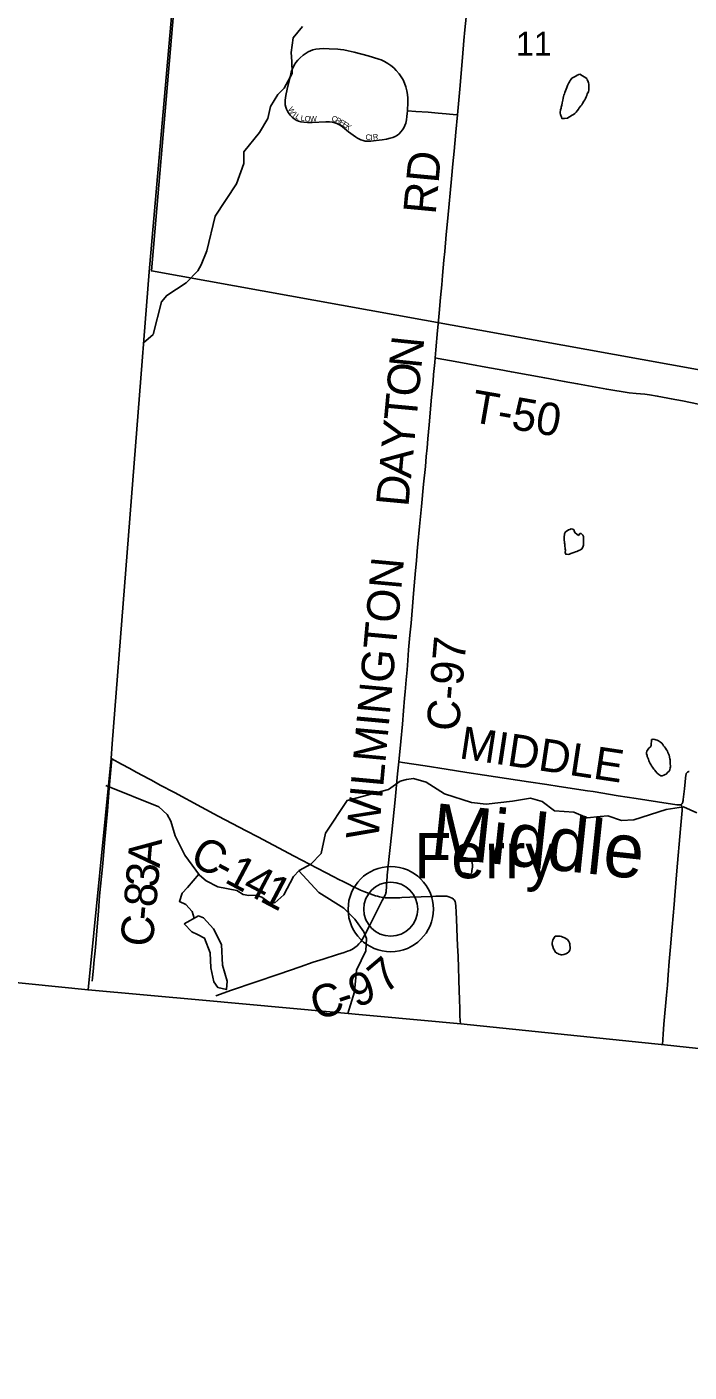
# Model space of a CAD drawing. Extents: x 1410790 to 1770854, y 448063 to 770588.
# Drawn here: x 1512949 to 1519055, y 575317 to 587717 of the extents above; entities that cross this region are included whole.
import ezdxf

# ---------------------------------------------------------------- set-up
doc = ezdxf.new("R2010")
doc.units = 0
for name, color, linetype in [('GM_X_Adjacent_County', 7, 'Continuous'), ('GM_X_County', 7, 'Continuous'), ('GM_X_County_Road', 7, 'Continuous'), ('GM_X_County_Road_Text', 7, 'Continuous'), ('GM_X_Minor_Lake', 7, 'Continuous'), ('GM_X_Minor_River', 7, 'Continuous'), ('GM_X_Minor_River_Text', 7, 'Continuous'), ('GM_X_Section', 7, 'Continuous'), ('GM_X_Section_Text', 7, 'Continuous'), ('GM_X_Township', 7, 'Continuous'), ('GM_X_Township_Road', 7, 'Continuous'), ('GM_X_Township_Road_Text', 7, 'Continuous'), ('GM_X_Township_Subdivision', 7, 'Continuous'), ('GM_X_Township_Subdivision_Text', 7, 'Continuous'), ('GM_X_Unincorporated', 7, 'Continuous'), ('GM_X_Unincorporated_Location', 7, 'Continuous'), ('GM_X_Unincorporated_Text', 7, 'Continuous')]:
    doc.layers.add(name, color=color, linetype=linetype)

msp = doc.modelspace()

# ---------------------------------------------------------------- linework, layer by layer
at = {"layer": 'GM_X_Adjacent_County'}
for points in [[(1515139, 605013), (1515012, 603538), (1514900, 602242), (1514882, 601803), (1514878, 601372), (1514833, 600600), (1514720, 599092), (1514692, 598721), (1514563, 596991), (1514516, 596366), (1515043, 596304), (1515079, 595944), (1515011, 595290), (1514942, 594632), (1514556, 590959), (1514552, 590906), (1514077, 585460), (1513735, 581107), (1513727, 580974), (1513514, 578840), (1510502, 579144)], [(1491208, 581151), (1492956, 580980), (1498216, 580440), (1499383, 580320), (1499831, 580274), (1508028, 579406), (1509752, 579223), (1510502, 579144), (1513514, 578840), (1514569, 578744), (1516950, 578527), (1518829, 578332), (1524308, 577745), (1526680, 577524), (1529627, 577249), (1531677, 577058), (1536645, 576561), (1543157, 575958), (1545678, 575724), (1546403, 575642), (1549246, 575317)]]:
    msp.add_lwpolyline(points, dxfattribs=at)
at = {"layer": 'GM_X_County'}
msp.add_lwpolyline([(1514552, 590906), (1514077, 585460), (1513735, 581107), (1513727, 580974), (1513514, 578840), (1514569, 578744), (1516950, 578527), (1518829, 578332), (1524308, 577745), (1526680, 577524), (1529627, 577249)], dxfattribs=at)
at = {"layer": 'GM_X_County_Road'}
for points in [[(1516919, 586907), (1516940, 587142), (1516965, 587436), (1516978, 587590), (1516987, 587691), (1516998, 587808), (1517008, 587913), (1517025, 588094), (1517033, 588182)], [(1516712, 584666), (1516719, 584741), (1516736, 584917), (1516741, 584976), (1516750, 585078), (1516764, 585221), (1516774, 585339), (1516781, 585424), (1516794, 585568), (1516802, 585646), (1516816, 585803), (1516829, 585953), (1516864, 586315), (1516877, 586456), (1516888, 586570), (1516904, 586747), (1516919, 586907)], [(1516378, 580941), (1516396, 581131), (1516412, 581288), (1516422, 581412), (1516431, 581530), (1516437, 581586), (1516447, 581697), (1516454, 581791), (1516461, 581876), (1516469, 581974), (1516481, 582111), (1516491, 582219), (1516497, 582297), (1516503, 582375), (1516514, 582493), (1516532, 582707), (1516540, 582795), (1516548, 582883), (1516555, 582952), (1516570, 583111), (1516588, 583297), (1516606, 583501), (1516623, 583664), (1516632, 583756), (1516639, 583838), (1516646, 583920), (1516658, 584049), (1516680, 584304), (1516694, 584454), (1516699, 584512), (1516709, 584623), (1516712, 584666)], [(1513551, 578919), (1513553, 578950), (1513562, 579041), (1513567, 579086), (1513581, 579232), (1513596, 579422), (1513609, 579565), (1513620, 579706), (1513645, 579974), (1513651, 580042), (1513664, 580192), (1513676, 580326), (1513691, 580489), (1513709, 580701), (1513732, 580971)], [(1513732, 580971), (1513823, 580921), (1513898, 580880), (1513958, 580847), (1514079, 580781), (1514097, 580772), (1514177, 580728), (1514311, 580658), (1514559, 580523), (1514712, 580441), (1514971, 580306), (1515077, 580250), (1515222, 580173), (1515413, 580072), (1515626, 579962), (1515710, 579918), (1515774, 579884), (1515832, 579855), (1515859, 579842), (1515908, 579817), (1515961, 579791), (1515999, 579771), (1516025, 579760), (1516055, 579747), (1516114, 579725), (1516163, 579708), (1516181, 579703), (1516200, 579698), (1516216, 579694), (1516232, 579691), (1516239, 579691)], [(1516239, 579691), (1516251, 579714), (1516256, 579723), (1516258, 579728), (1516259, 579732), (1516260, 579736), (1516261, 579743), (1516267, 579850), (1516270, 579879), (1516272, 579902), (1516274, 579921), (1516278, 579957), (1516314, 580293), (1516344, 580592), (1516367, 580831), (1516378, 580941)], [(1516239, 579691), (1516251, 579690), (1516303, 579688), (1516365, 579689), (1516388, 579690), (1516407, 579691), (1516479, 579695), (1516584, 579699), (1516669, 579702), (1516692, 579702), (1516719, 579703), (1516761, 579704), (1516798, 579704), (1516821, 579703), (1516839, 579699), (1516855, 579693), (1516870, 579685), (1516881, 579676), (1516888, 579669), (1516897, 579654), (1516902, 579638), (1516905, 579611), (1516908, 579555), (1516911, 579493), (1516916, 579322), (1516919, 579247), (1516925, 579152), (1516930, 579044), (1516932, 578939), (1516935, 578824), (1516937, 578762), (1516940, 578655), (1516942, 578597), (1516946, 578524)], [(1514691, 578786), (1514836, 578836), (1515272, 578986), (1515469, 579054), (1515590, 579094), (1515680, 579123), (1515814, 579166), (1515874, 579185), (1515905, 579196), (1515927, 579204), (1515951, 579216), (1515973, 579230), (1515994, 579247), (1516010, 579263), (1516028, 579284), (1516040, 579303), (1516061, 579341), (1516112, 579436), (1516167, 579548), (1516226, 579665), (1516239, 579691)]]:
    msp.add_lwpolyline(points, dxfattribs=at)
at = {"layer": 'GM_X_Minor_Lake'}
for points in [[(1518047, 587280), (1518024, 587271), (1518010, 587263), (1517993, 587255), (1517975, 587244), (1517967, 587234), (1517959, 587224), (1517951, 587212), (1517947, 587202), (1517939, 587190), (1517932, 587178), (1517926, 587158), (1517922, 587144), (1517914, 587126), (1517910, 587112), (1517905, 587100), (1517901, 587088), (1517897, 587076), (1517895, 587060), (1517889, 587042), (1517887, 587028), (1517884, 587016), (1517882, 586994), (1517876, 586978), (1517874, 586966), (1517868, 586956), (1517870, 586946), (1517865, 586934), (1517867, 586922), (1517869, 586910), (1517877, 586886), (1517881, 586874), (1517905, 586871), (1517933, 586877), (1517947, 586885), (1517957, 586891), (1517969, 586899), (1517988, 586910), (1518002, 586920), (1518012, 586930), (1518024, 586944), (1518034, 586958), (1518042, 586972), (1518055, 586988), (1518065, 587000), (1518071, 587010), (1518083, 587032), (1518093, 587046), (1518098, 587057), (1518106, 587071), (1518112, 587085), (1518116, 587099), (1518122, 587109), (1518126, 587119), (1518129, 587137), (1518129, 587155), (1518129, 587167), (1518131, 587177), (1518129, 587188), (1518127, 587202), (1518120, 587220), (1518116, 587230), (1518112, 587240), (1518047, 587280)], [(1517914, 583062), (1517907, 583044), (1517907, 583034), (1517903, 583018), (1517903, 582997), (1517903, 582985), (1517905, 582971), (1517906, 582959), (1517908, 582949), (1517908, 582937), (1517910, 582927), (1517912, 582915), (1517912, 582903), (1517914, 582893), (1517913, 582873), (1517917, 582855), (1517939, 582852), (1517951, 582856), (1517965, 582862), (1517982, 582868), (1517992, 582872), (1518006, 582878), (1518020, 582882), (1518038, 582889), (1518054, 582897), (1518066, 582905), (1518072, 582915), (1518079, 582929), (1518081, 582939), (1518081, 582951), (1518081, 582963), (1518081, 582975), (1518081, 582987), (1518081, 583001), (1518080, 583019), (1518076, 583033), (1518058, 583048), (1518048, 583046), (1518034, 583030), (1518004, 583052), (1517996, 583069), (1517994, 583079), (1517982, 583087), (1517966, 583089), (1517954, 583085), (1517944, 583081), (1517930, 583073), (1517914, 583062)], [(1518707, 581149), (1518706, 581092), (1518698, 581082), (1518684, 581069), (1518665, 581041), (1518663, 581029), (1518663, 581017), (1518667, 581001), (1518669, 580991), (1518675, 580980), (1518679, 580966), (1518684, 580952), (1518690, 580940), (1518696, 580928), (1518702, 580918), (1518708, 580904), (1518716, 580892), (1518728, 580875), (1518738, 580865), (1518744, 580855), (1518759, 580839), (1518775, 580825), (1518785, 580818), (1518795, 580814), (1518805, 580814), (1518821, 580818), (1518833, 580824), (1518844, 580830), (1518858, 580846), (1518870, 580857), (1518876, 580869), (1518880, 580887), (1518882, 580897), (1518883, 580908), (1518881, 580922), (1518881, 580942), (1518879, 580960), (1518877, 580970), (1518870, 581004), (1518866, 581016), (1518860, 581028), (1518854, 581040), (1518846, 581053), (1518836, 581067), (1518828, 581079), (1518818, 581091), (1518811, 581103), (1518803, 581113), (1518791, 581123), (1518781, 581130), (1518771, 581136), (1518761, 581142), (1518749, 581146), (1518739, 581148), (1518723, 581150), (1518713, 581149), (1518707, 581149)], [(1516906, 579931), (1516907, 579945), (1516909, 579955), (1516911, 579969), (1516911, 579981), (1516913, 579993), (1516915, 580005), (1516917, 580019), (1516922, 580037), (1516930, 580049), (1516944, 580057), (1516956, 580059), (1516966, 580058), (1516982, 580058), (1516994, 580058), (1517008, 580054), (1517018, 580052), (1517030, 580044), (1517040, 580037), (1517050, 580025), (1517056, 580009), (1517058, 579993), (1517057, 579971), (1517055, 579955), (1517053, 579939), (1517051, 579929), (1517049, 579917), (1517037, 579905), (1517017, 579909), (1517007, 579909), (1516987, 579916), (1516977, 579916), (1516966, 579918), (1516952, 579922), (1516938, 579926), (1516926, 579930), (1516916, 579933), (1516906, 579931)], [(1514400, 579449), (1514469, 579375), (1514522, 579352), (1514588, 579317), (1514639, 579183), (1514645, 579042), (1514672, 578915), (1514709, 578862), (1514789, 578843), (1514797, 578921), (1514753, 579068), (1514743, 579259), (1514670, 579403), (1514576, 579505), (1514532, 579524)], [(1514532, 579524), (1514400, 579449)], [(1517819, 579335), (1517831, 579335), (1517841, 579335), (1517855, 579334), (1517865, 579334), (1517877, 579332), (1517891, 579326), (1517909, 579320), (1517921, 579312), (1517933, 579303), (1517947, 579287), (1517951, 579275), (1517955, 579263), (1517956, 579249), (1517958, 579233), (1517958, 579221), (1517954, 579205), (1517946, 579191), (1517930, 579177), (1517919, 579171), (1517901, 579165), (1517885, 579163), (1517875, 579164), (1517865, 579166), (1517855, 579170), (1517845, 579174), (1517835, 579180), (1517821, 579190), (1517813, 579207), (1517804, 579219), (1517798, 579239), (1517792, 579257), (1517792, 579273), (1517794, 579287), (1517798, 579301), (1517819, 579335)]]:
    msp.add_lwpolyline(points, dxfattribs=at)
at = {"layer": 'GM_X_Minor_River'}
for points in [[(1515489, 587722), (1515405, 587617), (1515385, 587481), (1515393, 587399), (1515395, 587288), (1515322, 587151), (1515263, 587093), (1515194, 586982), (1515170, 586874), (1515094, 586743), (1514948, 586564), (1514948, 586457), (1514882, 586270), (1514686, 585973), (1514607, 585652), (1514557, 585525), (1514526, 585467), (1514417, 585357), (1514239, 585241), (1514190, 585184), (1514112, 584882), (1514024, 584804)], [(1519127, 580471), (1519004, 580528), (1518843, 580503), (1518546, 580407), (1518432, 580400), (1518305, 580443), (1518234, 580438), (1518116, 580427), (1517993, 580479), (1517815, 580489), (1517700, 580576), (1517593, 580606), (1517426, 580580), (1517185, 580551), (1517047, 580568), (1516798, 580646), (1516630, 580754), (1516514, 580790), (1516450, 580779), (1516391, 580765), (1516282, 580687), (1515903, 580587), (1515703, 580284), (1515661, 580096), (1515567, 579998), (1515460, 579942), (1515406, 579885), (1515319, 579716), (1515235, 579642), (1515179, 579649), (1515116, 579694), (1515062, 579712), (1514996, 579709), (1514942, 579718), (1514885, 579756), (1514709, 579790), (1514602, 579844), (1514541, 579899), (1514406, 580083), (1514316, 580259), (1514276, 580395), (1514241, 580456), (1514165, 580528), (1513677, 580723)], [(1514535, 579908), (1514429, 579784), (1514382, 579732), (1514356, 579655), (1514416, 579627), (1514474, 579562)], [(1515455, 579937), (1515642, 579739), (1515870, 579594), (1515974, 579493), (1516056, 579375), (1516081, 579315), (1516074, 579200), (1515987, 579022), (1515969, 578821), (1515909, 578623)], [(1514474, 579562), (1514491, 579501)]]:
    msp.add_lwpolyline(points, dxfattribs=at)
at = {"layer": 'GM_X_Section'}
msp.add_lwpolyline([(1514566, 590928), (1519861, 589855), (1519388, 584512), (1514098, 585468)], close=True, dxfattribs=at)
at = {"layer": 'GM_X_Township'}
msp.add_lwpolyline([(1529627, 577249), (1526680, 577524), (1524308, 577745), (1518829, 578332), (1516950, 578527), (1514569, 578744), (1513514, 578840), (1513727, 580974), (1513735, 581107), (1514077, 585460), (1514552, 590906)], dxfattribs=at)
at = {"layer": 'GM_X_Township_Road'}
for points in [[(1516712, 584666), (1516741, 584661), (1516898, 584631), (1517014, 584611), (1517214, 584575), (1517304, 584558), (1517417, 584537), (1517724, 584481), (1517824, 584463), (1517904, 584449), (1518027, 584427), (1518296, 584377), (1518502, 584345), (1518567, 584338), (1518648, 584331), (1518691, 584325), (1518761, 584313), (1518858, 584295), (1518890, 584289), (1518993, 584269), (1519141, 584240)], [(1516378, 580941), (1516412, 580936), (1516622, 580904), (1516815, 580874), (1517006, 580844), (1517168, 580820), (1517575, 580758), (1517744, 580732), (1517857, 580716), (1518117, 580676), (1518169, 580668), (1518402, 580629), (1518567, 580603), (1518762, 580573), (1518943, 580547), (1518965, 580545), (1518970, 580545), (1518974, 580546), (1518977, 580547), (1518981, 580549)], [(1518981, 580549), (1518984, 580551), (1518988, 580555), (1518991, 580559), (1518994, 580564), (1518996, 580570), (1518998, 580576), (1519000, 580585), (1519001, 580595), (1519011, 580692), (1519026, 580821), (1519027, 580825), (1519028, 580830), (1519029, 580834), (1519032, 580839), (1519035, 580842), (1519037, 580844), (1519040, 580846), (1519046, 580849), (1519050, 580852), (1519056, 580854)], [(1518808, 578333), (1518815, 578432), (1518822, 578523), (1518846, 578791), (1518855, 578885), (1518862, 578980), (1518872, 579101), (1518884, 579238), (1518900, 579419), (1518918, 579627), (1518924, 579709), (1518942, 579937), (1518974, 580326), (1518990, 580493), (1518991, 580509), (1518990, 580518), (1518988, 580526), (1518984, 580539), (1518981, 580549)]]:
    msp.add_lwpolyline(points, dxfattribs=at)
at = {"layer": 'GM_X_Township_Subdivision'}
for points in [[(1516458, 586943), (1516462, 587024), (1516462, 587061), (1516459, 587094), (1516453, 587126), (1516443, 587165), (1516431, 587199), (1516417, 587230), (1516400, 587258), (1516380, 587285), (1516354, 587315), (1516331, 587339), (1516305, 587360), (1516276, 587381), (1516247, 587398), (1516217, 587412), (1516195, 587420), (1516097, 587449), (1515967, 587484), (1515910, 587497), (1515871, 587505), (1515842, 587508), (1515815, 587511), (1515736, 587516), (1515680, 587518), (1515647, 587516), (1515614, 587511), (1515585, 587504), (1515563, 587496), (1515542, 587486), (1515516, 587470), (1515497, 587457), (1515469, 587433), (1515448, 587411), (1515430, 587388), (1515413, 587363), (1515400, 587336), (1515393, 587318), (1515387, 587299), (1515383, 587283)], [(1515383, 587283), (1515377, 587257), (1515349, 587142), (1515336, 587084), (1515330, 587041), (1515329, 587018), (1515331, 586998), (1515336, 586978), (1515343, 586959), (1515352, 586941), (1515362, 586924), (1515378, 586902), (1515395, 586885), (1515413, 586870), (1515433, 586858), (1515452, 586849), (1515474, 586842), (1515504, 586838), (1515537, 586835), (1515580, 586835), (1515705, 586842), (1515740, 586842), (1515766, 586839), (1515787, 586834), (1515808, 586826), (1515831, 586813), (1515858, 586795), (1515915, 586751), (1515980, 586702), (1515997, 586691), (1516015, 586682), (1516027, 586677), (1516049, 586669), (1516069, 586665), (1516093, 586664), (1516119, 586665), (1516168, 586671), (1516224, 586677), (1516266, 586683), (1516299, 586690), (1516324, 586698), (1516346, 586708), (1516366, 586720), (1516382, 586732), (1516398, 586749), (1516413, 586767), (1516426, 586787), (1516435, 586809), (1516442, 586831), (1516448, 586861), (1516452, 586891), (1516456, 586919), (1516458, 586943)], [(1516458, 586943), (1516534, 586938), (1516648, 586930), (1516740, 586921), (1516815, 586914), (1516847, 586911), (1516879, 586909), (1516919, 586907)]]:
    msp.add_lwpolyline(points, dxfattribs=at)
at = {"layer": 'GM_X_Unincorporated'}
for radius in [393, 249]:
    msp.add_circle((1516304, 579584), radius, dxfattribs=at)
at = {"layer": 'GM_X_Unincorporated_Location'}
msp.add_line((1516304, 579584), (1516304, 579584), dxfattribs=at)

# ---------------------------------------------------------------- texts
at = {"layer": 'GM_X_County_Road_Text'}
for s, rotation, p in [('RD', 84.629, (1516717, 585982)), ('N', 84.1158, (1516585, 584561)), ('O', 84.6702, (1516560, 584299)), ('T', 84.6819, (1516540, 584076)), ('Y', 84.6812, (1516515, 583813)), ('A', 84.6812, (1516491, 583550)), ('D', 84.6812, (1516466, 583287)), ('WILMINGTON', 84.7687, (1516189, 580216)), ('C-97', 85.2083, (1516931, 581217)), ('A', 84.9468, (1514173, 579961)), ('C', 332.0037, (1514436, 580009)), ('3', 84.9454, (1514156, 579778)), ('-', 332.0045, (1514652, 579894)), ('1', 332.0061, (1514760, 579837)), ('4', 332.0519, (1514922, 579751)), ('1', 332.243, (1515085, 579664)), ('8', 84.9445, (1514140, 579595)), ('-', 84.939, (1514129, 579474)), ('C', 84.9198, (1514108, 579230)), ('7', 40.2931, (1516253, 578795)), ('9', 20.1802, (1515982, 578674)), ('C', 18.0723, (1515621, 578556)), ('-', 17.987, (1515854, 578632))]:
    msp.add_text(s, height=300, rotation=rotation, dxfattribs=at).set_placement(p)
at = {"layer": 'GM_X_Minor_River_Text'}
msp.add_text('Middle', height=500, rotation=353.9976, dxfattribs=at).set_placement((1516657, 580066))
at = {"layer": 'GM_X_Section_Text'}
msp.add_text('11', height=221, rotation=0, dxfattribs=at).set_placement((1517459, 587451))
at = {"layer": 'GM_X_Township_Road_Text'}
for s, rotation, p in [('T-50', 350.1331, (1517032, 584078)), ('MIDDLE', 351.4002, (1516927, 580976))]:
    msp.add_text(s, height=300, rotation=rotation, dxfattribs=at).set_placement(p)
at = {"layer": 'GM_X_Township_Subdivision_Text'}
for s, rotation, p in [('W', 301.1195, (1515354, 586960)), ('I', 322.5882, (1515397, 586895)), ('L', 328.2898, (1515419, 586879)), ('L', 352.6732, (1515471, 586853)), ('O', 354.7166, (1515508, 586848)), ('W', 2.5946, (1515559, 586844)), ('C', 343.274, (1515754, 586853)), ('R', 333.0276, (1515789, 586842)), ('E', 329.8281, (1515824, 586824)), ('E', 327.1056, (1515854, 586807)), ('K', 324.8003, (1515883, 586788)), ('C', 356.6221, (1516070, 586677)), ('I', 4.049, (1516117, 586674)), ('R', 8.3335, (1516143, 586676))]:
    msp.add_text(s, height=50, rotation=rotation, dxfattribs=at).set_placement(p)
at = {"layer": 'GM_X_Unincorporated_Text'}
msp.add_text('Ferry', height=417, rotation=0, dxfattribs=at).set_placement((1516522, 579869))

doc.saveas('drawing.dxf')
